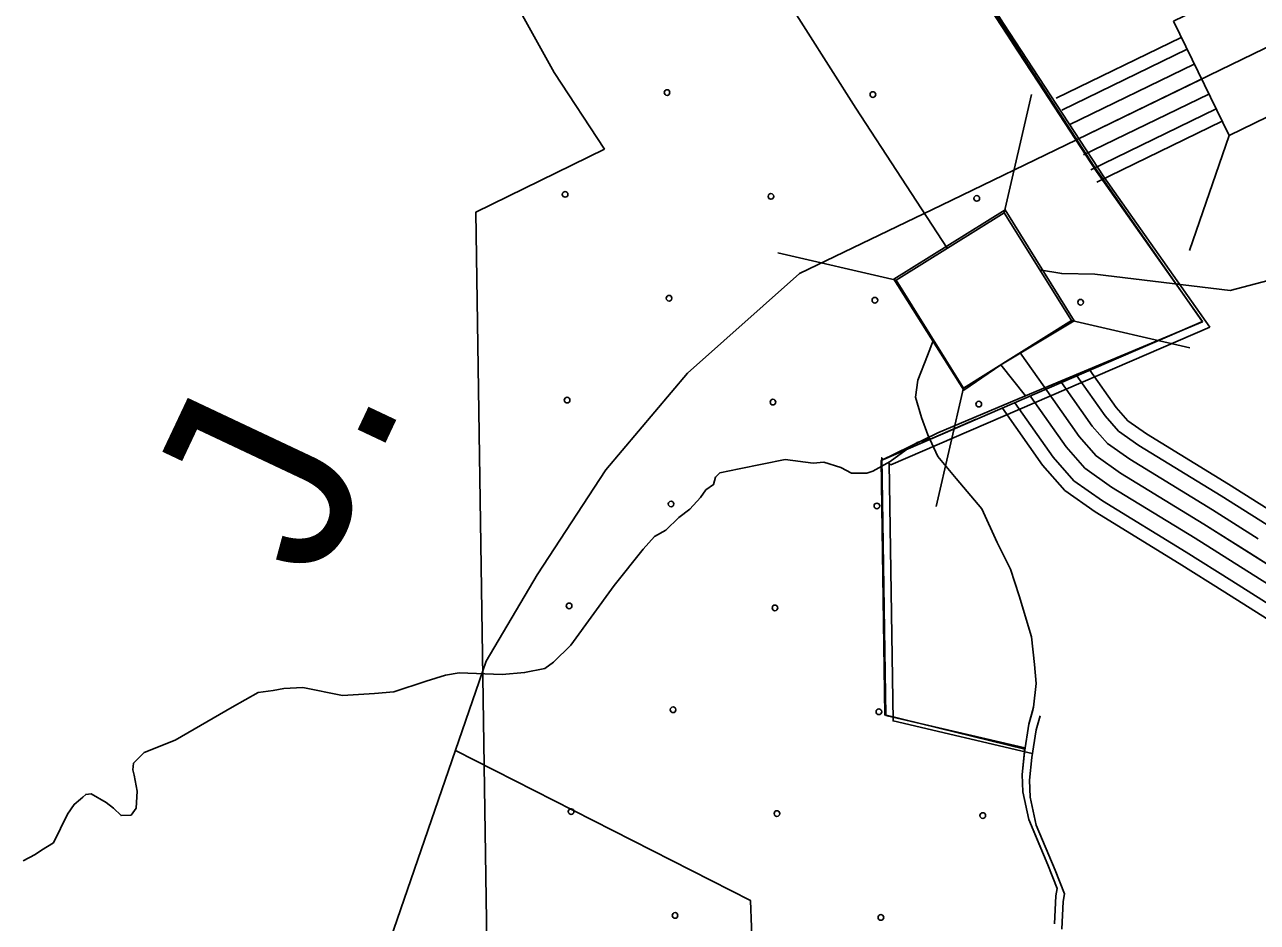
# Model space of a CAD drawing. Extents: x 1551132 to 1791609, y 378168 to 563823.
# Drawn here: x 1665349 to 1667652, y 462477 to 464155 of the extents above; entities that cross this region are included whole.
import ezdxf

# ---------------------------------------------------------------- set-up
doc = ezdxf.new("R2010")
doc.units = 0
for name, color, linetype in [('DESIGN - EROSION CONTROL - Devices', 7, 'Continuous'), ('DESIGN - ROW - Right-of-Way and Easement Labels', 7, 'Continuous'), ('DESIGN - SCRATCH - User 1', 7, 'Continuous'), ('DESIGN - TRAFFIC CONTROL PERMANENT - Pavement Marking Text', 7, 'Continuous'), ('DESIGN - TRANSPORTATION - Text', 7, 'Continuous'), ('SURVEY - CONTOURS - Intermediate with optional Text', 7, 'Continuous'), ('SURVEY - DRAINAGE - Area Shapes', 7, 'Continuous'), ('SURVEY - DRAINAGE - Storm Sewer', 7, 'Continuous'), ('SURVEY - VEGETATION - Features with Text', 7, 'Continuous')]:
    doc.layers.add(name, color=color, linetype=linetype)

msp = doc.modelspace()

# ---------------------------------------------------------------- linework, layer by layer
at = {"layer": 'DESIGN - EROSION CONTROL - Devices'}
for centre in [(1666548.942, 464027.96), (1666548.942, 464027.96), (1666933.495, 464024.227), (1666933.495, 464024.227), (1666358.533, 463837.551), (1666358.533, 463837.551), (1666743.086, 463833.817), (1666743.086, 463833.817), (1667127.639, 463830.084), (1667127.639, 463830.084), (1666552.676, 463643.407), (1666552.676, 463643.407), (1666937.229, 463639.674), (1666937.229, 463639.674), (1667321.782, 463635.94), (1667321.782, 463635.94), (1666362.266, 463452.998), (1666362.266, 463452.998), (1666746.819, 463449.264), (1666746.819, 463449.264), (1667131.372, 463445.531), (1667131.372, 463445.531), (1666556.409, 463258.854), (1666556.409, 463258.854), (1666940.962, 463255.121), (1666940.962, 463255.121), (1666366, 463068.445), (1666366, 463068.445), (1666750.553, 463064.711), (1666750.553, 463064.711), (1666560.143, 462874.302), (1666560.143, 462874.302), (1666944.696, 462870.568), (1666944.696, 462870.568), (1666369.733, 462683.892), (1666369.733, 462683.892), (1666754.286, 462680.158), (1666754.286, 462680.158), (1667138.839, 462676.425), (1667138.839, 462676.425), (1666563.877, 462489.749), (1666563.877, 462489.749), (1666948.429, 462486.015), (1666948.429, 462486.015)]:
    msp.add_circle(centre, 5.28, dxfattribs=at)
at = {"layer": 'DESIGN - SCRATCH - User 1'}
for points in [[(1667549.259, 463599.112), (1667347.022, 463889.728), (1667140.736, 464208.978), (1666980.39, 464453.126), (1666829.235, 464726.408), (1666717.921, 464905.179), (1666573.408, 465013.732), (1666326.772, 465172.077), (1666126.085, 465283.172), (1665801.826, 465421.342), (1665609.314, 465498.977), (1665402.902, 465575.496)], [(1664160.015, 465236.345), (1665338.678, 464799.409), (1665514.566, 464728.482), (1665796.617, 464608.296), (1665942.172, 464527.719), (1666145.034, 464397.482), (1666155.392, 464389.699), (1666182.342, 464346.414), (1666337.896, 464065.182), (1666431.886, 463922.078)], [(1666431.886, 463922.078), (1666191.674, 463804.367), (1666214.698, 462273.319), (1666501.383, 462203.409)], [(1667217.266, 462800.833), (1666955.873, 462864.576), (1666948.723, 463340.122), (1667054.962, 463392.182), (1667218.625, 463461.283), (1667172.776, 463519.085), (1667103.386, 463471.4), (1666972.406, 463679.114), (1667180.751, 463808.776), (1667309.69, 463601.054), (1667172.876, 463519.143), (1667218.758, 463461.217), (1667549.259, 463599.112)], [(1667272.998, 462474.158), (1667275.582, 462526.201), (1667277.732, 462540.193), (1667260.249, 462584.444), (1667225.241, 462668.946), (1667213.842, 462721.139), (1667212.2, 462753.198), (1667217.266, 462800.833)]]:
    msp.add_lwpolyline(points, dxfattribs=at)
at = {"layer": 'DESIGN - TRAFFIC CONTROL PERMANENT - Pavement Marking Text'}
for points in [[(1665359.195, 465594.03), (1665609.422, 465500.302), (1665861.975, 465397.575), (1666129.385, 465281.905), (1666357.588, 465153.419), (1666579.191, 465009.115), (1666714.121, 464908.838), (1666818.827, 464746.008), (1666937.699, 464524.078), (1667163.76, 464167.535), (1667351.439, 463880.344), (1667549.384, 463599.754)], [(1665359.195, 465594.03), (1665609.422, 465500.302), (1665861.975, 465397.575), (1666129.385, 465281.905), (1666357.588, 465153.419), (1666579.191, 465009.115), (1666714.121, 464908.838), (1666818.827, 464746.008), (1666937.699, 464524.078), (1667163.76, 464167.535), (1667351.439, 463880.344), (1667549.384, 463599.754)], [(1665359.195, 465594.03), (1665609.422, 465500.302), (1665861.975, 465397.575), (1666129.385, 465281.905), (1666357.588, 465153.419), (1666579.191, 465009.115), (1666714.121, 464908.838), (1666818.827, 464746.008), (1666937.699, 464524.078), (1667163.76, 464167.535), (1667351.439, 463880.344), (1667549.384, 463599.754)], [(1665359.195, 465594.03), (1665609.422, 465500.302), (1665861.975, 465397.575), (1666129.385, 465281.905), (1666357.588, 465153.419), (1666579.191, 465009.115), (1666714.121, 464908.838), (1666818.827, 464746.008), (1666937.699, 464524.078), (1667163.76, 464167.535), (1667351.439, 463880.344), (1667549.384, 463599.754)], [(1665359.195, 465594.03), (1665609.422, 465500.302), (1665861.975, 465397.575), (1666129.385, 465281.905), (1666357.588, 465153.419), (1666579.191, 465009.115), (1666714.121, 464908.838), (1666818.827, 464746.008), (1666937.699, 464524.078), (1667163.76, 464167.535), (1667351.439, 463880.344), (1667549.384, 463599.754)], [(1665372.886, 465583.771), (1665623.114, 465490.044), (1665875.666, 465387.316), (1666143.076, 465271.647), (1666371.279, 465143.16), (1666592.882, 464998.856), (1666727.812, 464898.579), (1666832.518, 464735.75), (1666951.39, 464513.819), (1667177.451, 464157.277), (1667365.13, 463870.086), (1667563.075, 463589.495)], [(1667217.5, 462803.033), (1666957.673, 462863.801), (1666950.073, 463345.414), (1666953.281, 463342.222), (1667549.384, 463599.754)], [(1667217.5, 462803.033), (1666957.673, 462863.801), (1666950.073, 463345.414), (1666953.281, 463342.222), (1667549.384, 463599.754)], [(1667217.5, 462803.033), (1666957.673, 462863.801), (1666950.073, 463345.414), (1666953.281, 463342.222), (1667549.384, 463599.754)], [(1667217.5, 462803.033), (1666957.673, 462863.801), (1666950.073, 463345.414), (1666953.281, 463342.222), (1667549.384, 463599.754)], [(1667217.5, 462803.033), (1666957.673, 462863.801), (1666950.073, 463345.414), (1666953.281, 463342.222), (1667549.384, 463599.754)], [(1667231.191, 462792.774), (1666971.364, 462853.542), (1666963.764, 463335.155), (1666966.973, 463331.963), (1667563.075, 463589.495)], [(1667232.25, 462873.326), (1667225.233, 462847.184), (1667216.667, 462795.208), (1667212.2, 462753.198), (1667213.842, 462721.139), (1667225.241, 462668.946), (1667260.249, 462584.444), (1667277.732, 462540.193), (1667275.582, 462526.201), (1667272.998, 462474.158)], [(1667232.25, 462873.326), (1667225.233, 462847.184), (1667216.667, 462795.208), (1667212.2, 462753.198), (1667213.842, 462721.139), (1667225.241, 462668.946), (1667260.249, 462584.444), (1667277.732, 462540.193), (1667275.582, 462526.201), (1667272.998, 462474.158)], [(1667232.25, 462873.326), (1667225.233, 462847.184), (1667216.667, 462795.208), (1667212.2, 462753.198), (1667213.842, 462721.139), (1667225.241, 462668.946), (1667260.249, 462584.444), (1667277.732, 462540.193), (1667275.582, 462526.201), (1667272.998, 462474.158)], [(1667232.25, 462873.326), (1667225.233, 462847.184), (1667216.667, 462795.208), (1667212.2, 462753.198), (1667213.842, 462721.139), (1667225.241, 462668.946), (1667260.249, 462584.444), (1667277.732, 462540.193), (1667275.582, 462526.201), (1667272.998, 462474.158)], [(1667232.25, 462873.326), (1667225.233, 462847.184), (1667216.667, 462795.208), (1667212.2, 462753.198), (1667213.842, 462721.139), (1667225.241, 462668.946), (1667260.249, 462584.444), (1667277.732, 462540.193), (1667275.582, 462526.201), (1667272.998, 462474.158)], [(1667245.941, 462863.068), (1667238.924, 462836.925), (1667230.358, 462784.949), (1667225.891, 462742.94), (1667227.533, 462710.881), (1667238.933, 462658.688), (1667273.94, 462574.185), (1667291.423, 462529.934), (1667289.273, 462515.942), (1667286.69, 462463.899)]]:
    msp.add_lwpolyline(points, dxfattribs=at)
at = {"layer": 'DESIGN - TRANSPORTATION - Text'}
for points in [[(1667711.997, 464002.564), (1667734.847, 463974.43), (1667784.17, 463929.213), (1667810.878, 463807.943), (1667757.454, 463699.007), (1667601.283, 463657.897), (1667348.539, 463688.723), (1667286.574, 463689.623), (1667245.091, 463696.765)], [(1667046.913, 463565.544), (1667035.771, 463536.252), (1667017.28, 463490.401), (1667012.93, 463458.4), (1667024.488, 463420.224), (1667036.113, 463388.056), (1667055.087, 463347.397)], [(1665500.923, 462700.713), (1665514.823, 462690.562), (1665528.681, 462676.412), (1665547.489, 462677.12), (1665556.789, 462690.179), (1665559.08, 462722.205), (1665553.364, 462752.306), (1665550.622, 462762.248), (1665552.164, 462774.598), (1665561.655, 462784.282), (1665571.738, 462794.199), (1665629.912, 462817.699), (1665736.401, 462878.809), (1665784.625, 462906.402), (1665812.633, 462910.152), (1665832.657, 462913.968), (1665868.648, 462915.635), (1665942.463, 462900.926), (1666002.445, 462904.377), (1666038.461, 462908.052), (1666098.593, 462927.519), (1666134.675, 462939.203), (1666160.691, 462942.969), (1666240.615, 462940.228), (1666282.614, 462943.836), (1666320.663, 462951.495), (1666336.754, 462963.37), (1666369.028, 462995.121), (1666450.001, 463106.54), (1666504.583, 463174.142), (1666525.691, 463197.835), (1666546.882, 463209.802), (1666571.09, 463233.619), (1666591.223, 463249.453), (1666611.406, 463271.303), (1666621.531, 463285.229), (1666635.614, 463295.112), (1666639.739, 463309.096), (1666647.805, 463317.038), (1666683.846, 463324.713), (1666769.944, 463341.947), (1666821.851, 463335.455), (1666841.851, 463337.272), (1666873.733, 463326.955), (1666893.624, 463316.754), (1666897.624, 463316.721), (1666907.616, 463316.629), (1666922.199, 463316.271), (1666933.632, 463320.388), (1666965.773, 463338.122), (1666995.955, 463359.872), (1667016.063, 463373.706), (1667039.396, 463381.265)], [(1667055.087, 463347.397), (1667089.111, 463306.663), (1667137.277, 463249.561), (1667165.818, 463187.11), (1667190.792, 463137.15), (1667206.842, 463087.19), (1667230.033, 463010.463), (1667235.383, 462958.712), (1667238.949, 462923.028), (1667233.824, 462879.185)], [(1667233.824, 462879.185), (1667225.233, 462847.184), (1667216.667, 462795.208), (1667212.2, 462753.198), (1667213.842, 462721.139), (1667225.241, 462668.946), (1667260.249, 462584.444), (1667277.732, 462540.193), (1667275.582, 462526.201), (1667272.998, 462474.158)], [(1665346.027, 462591.976), (1665368.118, 462603.793), (1665380.185, 462611.694), (1665402.301, 462625.511), (1665428.775, 462679.345), (1665440.933, 462697.263), (1665453.016, 462707.163), (1665457.049, 462711.138), (1665462.683, 462715.946), (1665473.091, 462716.996), (1665500.923, 462700.713)]]:
    msp.add_lwpolyline(points, dxfattribs=at)
at = {"layer": 'SURVEY - CONTOURS - Intermediate with optional Text'}
for points in [[(1668829.109, 472960.731), (1669360.629, 471527.503), (1669370.937, 471508.027), (1669486.926, 471178.527), (1669516.092, 471068.333), (1669535.533, 470958.13), (1669551.732, 470851.177), (1669540.366, 470691.606), (1669411.21, 470000.213), (1669071.168, 468832.433), (1668995.278, 468457.598), (1668964.936, 468038.72), (1668978.077, 466613.258), (1668780.864, 465530.163), (1668690.008, 465060.609), (1668544.936, 464725.242), (1668442.722, 464559.146), (1668265.301, 464402.125), (1667561.417, 464059.666), (1667313.74, 463939.496)], [(1666668.072, 464366.657), (1666901.416, 463998.647), (1667072.562, 463736.74)], [(1667509.744, 464130.976), (1667275.891, 464017.515)], [(1667520.568, 464108.759), (1667286.674, 463995.281)], [(1667534.16, 464080.9), (1667300.207, 463967.388)], [(1667547.751, 464053.032), (1667313.74, 463939.496)], [(1667561.334, 464025.165), (1667327.273, 463911.604)], [(1667574.917, 463997.306), (1667340.806, 463883.711)], [(1667586.192, 463974.189), (1667352.031, 463860.577)], [(1667313.74, 463939.496), (1667061.621, 463817.168)], [(1667061.621, 463817.168), (1666796.427, 463689.772), (1666587.023, 463503.484), (1666434.735, 463322.946), (1666305.955, 463126.574), (1666211.09, 462964.795), (1666013.17, 462390.18), (1665810.524, 461553.366), (1665595.804, 460708.669)], [(1667208.734, 463541.394), (1667254.066, 463477.142)], [(1667314.823, 463498.568), (1667367.788, 463423.499), (1667392.538, 463395.232), (1667430.645, 463368.306), (1667584.616, 463273.97), (1667670.306, 463219.886)], [(1667339.139, 463508.71), (1667388.029, 463439.425), (1667409.879, 463414.474), (1667444.795, 463389.79), (1667598.199, 463295.813), (1667684.031, 463241.628)], [(1667254.066, 463477.142), (1667319.006, 463385.098), (1667350.747, 463348.847), (1667396.521, 463316.496), (1667551.876, 463221.319), (1667798.803, 463065.457), (1668011.865, 462927.845), (1668089.338, 462853.226), (1668146.845, 462784.758), (1668182.369, 462718.44), (1668215.451, 462594.078), (1668259.858, 462377.531), (1668332.048, 462130.766), (1668444.162, 461871.709), (1668560.068, 461584.594), (1668656.49, 461367.688), (1668734.963, 461158.924), (1668842.927, 460879.875), (1668982.166, 460502.499), (1669074.097, 460219.558), (1669156.228, 459964.71), (1669222.643, 459748.013)], [(1667254.066, 463477.142), (1667319.006, 463385.098), (1667350.747, 463348.847), (1667396.521, 463316.496), (1667551.876, 463221.319), (1667637.215, 463167.451)], [(1667285.715, 463486.059), (1667343.397, 463404.299), (1667371.646, 463372.039), (1667413.579, 463342.397), (1667568.25, 463247.645), (1667653.765, 463193.668)], [(1667198.651, 463448.141), (1667270.224, 463346.697), (1667308.956, 463302.463), (1667362.397, 463264.687), (1667519.135, 463168.668), (1667604.124, 463115.016)], [(1667228.733, 463459.267), (1667294.615, 463365.898), (1667329.847, 463325.655), (1667379.463, 463290.596), (1667535.501, 463194.993), (1667620.666, 463141.234)], [(1667175.468, 463438.124), (1667250.774, 463331.388), (1667292.29, 463283.97), (1667348.797, 463244.036), (1667506.085, 463147.675), (1667590.933, 463094.116)], [(1667637.198, 463167.459), (1667798.803, 463065.457), (1668011.865, 462927.845), (1668051.664, 462889.519)], [(1667620.649, 463141.242), (1667782.12, 463039.331), (1667992.523, 462903.436), (1668030.164, 462867.185)], [(1667604.108, 463115.025), (1667765.437, 463013.197), (1667973.182, 462879.019), (1668008.656, 462844.859)], [(1667590.916, 463094.124), (1667752.137, 462992.363), (1667957.766, 462859.551), (1667991.515, 462827.051)]]:
    msp.add_lwpolyline(points, dxfattribs=at)
at = {"layer": 'SURVEY - DRAINAGE - Area Shapes'}
msp.add_lwpolyline([(1666108.7, 460459.913), (1666092.325, 460477.847), (1666083.234, 460497.189), (1666079.85, 460514.498), (1666079.592, 460533.273), (1666123.016, 460681.052), (1666263.913, 461188.374), (1666381.219, 461531.699), (1666482.383, 461859.166), (1666505.149, 461939.052), (1666525.566, 461982.87), (1666550.023, 462030.737), (1666584.573, 462088.489), (1666639.313, 462166.066), (1666671.879, 462225.834), (1666703.212, 462304.103), (1666706.762, 462317.62), (1666710.228, 462367.946), (1666704.72, 462517.9), (1666153.725, 462798.241)], dxfattribs=at)
at = {"layer": 'SURVEY - DRAINAGE - Storm Sewer'}
for p, q in [((1667178.681, 463803.073), (1667229.726, 464024.391)), ((1667599.177, 463947.582), (1667525.249, 463732.838)), ((1666977.176, 463677.142), (1666755.849, 463728.22)), ((1667304.562, 463601.584), (1667525.863, 463550.497)), ((1667103.048, 463475.687), (1667051.961, 463254.393))]:
    msp.add_line(p, q, dxfattribs=at)
for points in [[(1667495.055, 464161.088), (1667599.194, 463947.524), (1667812.742, 464051.721), (1667708.628, 464265.269)], [(1666977.176, 463677.142), (1667103.064, 463475.637), (1667304.562, 463601.584), (1667178.681, 463803.073)]]:
    msp.add_lwpolyline(points, close=True, dxfattribs=at)
at = {"layer": 'SURVEY - VEGETATION - Features with Text'}
for points in [[(1667193.734, 464121.676), (1667338.156, 463900.678)], [(1667338.148, 463900.678), (1667351.439, 463880.344), (1667489.619, 463684.473)], [(1667506.768, 463581.345), (1667549.384, 463599.754)], [(1667264.432, 463476.65), (1667506.777, 463581.345)], [(1666951.19, 463274.903), (1666950.073, 463345.414), (1666953.281, 463342.222), (1667126.736, 463417.157)], [(1666955.348, 463010.93), (1666951.19, 463274.912)], [(1667217.5, 462803.033), (1666960.448, 462863.151)], [(1667217.5, 462803.033), (1667212.2, 462753.198), (1667213.842, 462721.139), (1667225.241, 462668.946), (1667246.857, 462616.761)]]:
    msp.add_lwpolyline(points, dxfattribs=at)

# ---------------------------------------------------------------- texts
at = {"layer": 'DESIGN - ROW - Right-of-Way and Easement Labels'}
msp.add_text('J.', height=370.0064, rotation=64.7435, dxfattribs=at).set_placement((1665898.056, 463108.874))

doc.saveas('drawing.dxf')
